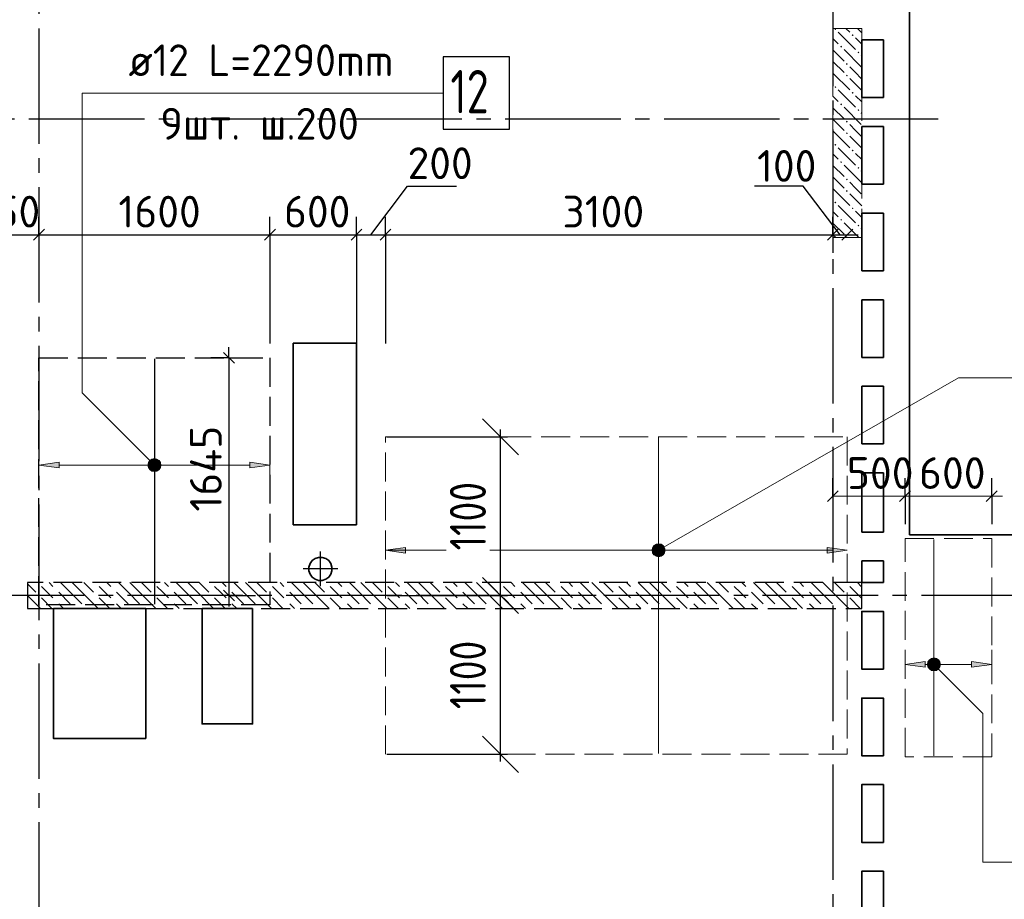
# Model space of a CAD drawing. Header units: millimetres. Extents: x 40580 to 1930067, y -240640 to 81020.
# Tile 338 of 656: x 1005636 to 1012458, y -210084 to -203990. Entities that reach past the tile are written whole.
import ezdxf

# ---------------------------------------------------------------- set-up
doc = ezdxf.new("R2010")
doc.units = ezdxf.units.MM
for name, pattern in [('______2', [270, 200, -70]), ('______5', [1100, 800, -100, 100, -100]), ('CENTER', [2, 1.25, -0.25, 0.25, -0.25])]:
    doc.linetypes.add(name, pattern=pattern)
for name, color, linetype, lineweight in [('Standard', 7, 'Continuous', 25), ('ДОП Верх по Х', 7, 'Continuous', 25), ('ЖБ Перекрытие верхний уровень', 7, 'Continuous', 35), ('ОСИ', 7, 'CENTER', 15), ('Позиционная метка номер позиции', 7, 'Continuous', 13), ('Примечания', 7, 'Continuous', 13)]:
    doc.layers.add(name, color=color, linetype=linetype, lineweight=lineweight)
doc.layers.add('ЖБ Пилон', color=7, linetype='______2', lineweight=13, true_color=0xa0a0a0)
doc.layers.add('ЖБ Стена верхний уровень', color=7, linetype='______2', true_color=0x656565)
doc.layers.add('Тонкие', color=7, linetype='Continuous')
doc.styles.add('GOST 2.304', font='isocpeur.ttf', dxfattribs={"width": 0.8})
doc.styles.add('GOST 2.304-81', font='txt')
doc.styles.add('ISOCPEUR', font='isocpeur.ttf')
doc.dimstyles.new('СПДС', dxfattribs={"dimscale": 125, "dimtxt": 250, "dimasz": 250, "dimexe": 50, "dimexo": 10, "dimgap": 100, "dimtad": 1, "dimdec": 0, "dimtxsty": 'GOST 2.304-81', "dimblk": 'OBLIQUE', "dimcen": 250, "dimdle": 50, "dimadec": 0, "dimazin": 2, "dimtfac": 0.75, "dimtdec": 0, "dimtmove": 1, "dimatfit": 3, "dimfxl": 1, "dimtfill": 1, "dimtolj": 1, "dimarcsym": 1})

# ---------------------------------------------------------------- blocks, each defined once
blk = doc.blocks.new('_OBLIQUE')
at = {"color": 0, "linetype": 'ByBlock'}
blk.add_line((-0.5, -0.5), (0.5, 0.5), dxfattribs=at)
blk = doc.blocks.new('*D18322')
at = {"layer": 'Defpoints', "color": 0}
for p in [(1008170.1, -206879.6), (1008966.6, -206879.6), (1009640.9, -207979.6)]:
    blk.add_point(p, dxfattribs=at)
at = {"layer": 'Тонкие', "color": 0, "lineweight": -2}
for p, q in [((1008180.1, -206879.6), (1009016.6, -206879.6)), ((1008966.6, -208029.6), (1008966.6, -206829.6)), ((1009630.9, -207979.6), (1008916.6, -207979.6))]:
    blk.add_line(p, q, dxfattribs=at)
at = {"layer": 'Тонкие', "color": 0, "lineweight": -2, "xscale": 250, "yscale": 250, "zscale": 250}
for p, rotation in [((1008966.6, -206879.6), 90), ((1008966.6, -207979.6), 270)]:
    blk.add_blockref('_OBLIQUE', p, dxfattribs=dict(at, rotation=rotation))
at = {"layer": 'Тонкие', "color": 0, "insert": (1008741.6, -207429.6), "char_height": 250, "attachment_point": 5, "rotation": 90, "style": 'GOST 2.304', "bg_fill": 3, "box_fill_scale": 1.1, "bg_fill_color": 256, "bg_fill_true_color": 13158600, "bg_fill_transparency": 0}
blk.add_mtext('\\A1;1100', dxfattribs=at)
blk = doc.blocks.new('*D18323')
at = {"layer": 'Defpoints', "color": 0}
for p in [(1008170.1, -207979.6), (1008966.6, -207979.6), (1008170.1, -209079.6)]:
    blk.add_point(p, dxfattribs=at)
at = {"layer": 'Тонкие', "color": 0, "lineweight": -2}
for p, q in [((1008180.1, -207979.6), (1009016.6, -207979.6)), ((1008966.6, -209129.6), (1008966.6, -207929.6)), ((1008180.1, -209079.6), (1009016.6, -209079.6))]:
    blk.add_line(p, q, dxfattribs=at)
at = {"layer": 'Тонкие', "color": 0, "lineweight": -2, "xscale": 250, "yscale": 250, "zscale": 250}
for p, rotation in [((1008966.6, -207979.6), 90), ((1008966.6, -209079.6), 270)]:
    blk.add_blockref('_OBLIQUE', p, dxfattribs=dict(at, rotation=rotation))
at = {"layer": 'Тонкие', "color": 0, "insert": (1008741.6, -208529.6), "char_height": 250, "attachment_point": 5, "rotation": 90, "style": 'GOST 2.304', "bg_fill": 3, "box_fill_scale": 1.1, "bg_fill_color": 256, "bg_fill_true_color": 13158600, "bg_fill_transparency": 0}
blk.add_mtext('\\A1;1100', dxfattribs=at)

msp = doc.modelspace()

# ---------------------------------------------------------------- hatches: boundary and pattern name
at = {"layer": 'ДОП Верх по Х', "linetype": 'Continuous', "lineweight": 13, "transparency": 33554687}
for points in [[(1005910.1, -207095.6), (1005770.1, -207075.6), (1005910.1, -207055.6)], [(1008310.1, -207685.6), (1008170.1, -207665.6), (1008310.1, -207645.6)], [(1011910.1, -208476.4), (1011770.1, -208456.4), (1011910.1, -208436.4)]]:
    msp.add_hatch(color=7, dxfattribs=at).paths.add_polyline_path(points, flags=16)
for points in [[(1006537.9, -207094.3), (1006537.9, -207056.8), (1006532.6, -207075.6)], [(1006537.9, -207056.8), (1006551.4, -207107.8), (1006551.4, -207043.3)], [(1006537.9, -207056.8), (1006537.9, -207094.3), (1006551.4, -207107.8)], [(1006551.4, -207043.3), (1006570.1, -207113.1), (1006570.1, -207038.1)], [(1006551.4, -207043.3), (1006551.4, -207107.8), (1006570.1, -207113.1)], [(1006570.1, -207038.1), (1006570.1, -207113.1), (1006588.9, -207107.8)], [(1006570.1, -207038.1), (1006588.9, -207107.8), (1006588.9, -207043.3)], [(1006588.9, -207043.3), (1006588.9, -207107.8), (1006602.4, -207094.3)], [(1006588.9, -207043.3), (1006602.4, -207094.3), (1006602.4, -207056.8)], [(1006602.4, -207056.8), (1006602.4, -207094.3), (1006607.6, -207075.6)], [(1007230.1, -207095.6), (1007370.1, -207075.6), (1007230.1, -207055.6)], [(1010030, -207646.8), (1010043.5, -207697.8), (1010043.5, -207633.3)], [(1010043.5, -207633.3), (1010062.3, -207703.1), (1010062.3, -207628.1)], [(1010043.5, -207633.3), (1010043.5, -207697.8), (1010062.3, -207703.1)], [(1010062.3, -207628.1), (1010062.3, -207703.1), (1010081, -207697.8)], [(1010062.3, -207628.1), (1010081, -207697.8), (1010081, -207633.3)], [(1010081, -207633.3), (1010081, -207697.8), (1010094.5, -207684.3)], [(1010081, -207633.3), (1010094.5, -207684.3), (1010094.5, -207646.8)], [(1010030, -207684.3), (1010030, -207646.8), (1010024.8, -207665.6)], [(1010030, -207646.8), (1010030, -207684.3), (1010043.5, -207697.8)], [(1010094.5, -207646.8), (1010094.5, -207684.3), (1010099.8, -207665.6)], [(1011230.1, -207685.6), (1011370.1, -207665.6), (1011230.1, -207645.6)], [(1011937.9, -208475.1), (1011937.9, -208437.6), (1011932.6, -208456.4)], [(1011937.9, -208437.6), (1011951.4, -208488.6), (1011951.4, -208424.1)], [(1011937.9, -208437.6), (1011937.9, -208475.1), (1011951.4, -208488.6)], [(1011951.4, -208424.1), (1011970.1, -208493.9), (1011970.1, -208418.9)], [(1011951.4, -208424.1), (1011951.4, -208488.6), (1011970.1, -208493.9)], [(1011970.1, -208418.9), (1011970.1, -208493.9), (1011988.9, -208488.6)], [(1011970.1, -208418.9), (1011988.9, -208488.6), (1011988.9, -208424.1)], [(1011988.9, -208424.1), (1011988.9, -208488.6), (1012002.4, -208475.1)], [(1011988.9, -208424.1), (1012002.4, -208475.1), (1012002.4, -208437.6)], [(1012002.4, -208437.6), (1012002.4, -208475.1), (1012007.6, -208456.4)], [(1012230.1, -208476.4), (1012370.1, -208456.4), (1012230.1, -208436.4)]]:
    msp.add_hatch(color=7, dxfattribs=at).paths.add_polyline_path(points)
at = {"layer": 'ЖБ Пилон', "linetype": 'Continuous', "lineweight": -3, "transparency": 33554687}
for points in [[(1011280.6, -204056.5), (1011287.1, -204050), (1011293.6, -204056.5), (1011287.1, -204063)], [(1011400.6, -204096.5), (1011407.1, -204090), (1011413.6, -204096.5), (1011407.1, -204103)], [(1011320.6, -204176.5), (1011327.1, -204170), (1011333.6, -204176.5), (1011327.1, -204183)], [(1011440.6, -204216.5), (1011447.1, -204210), (1011453.6, -204216.5), (1011447.1, -204223)], [(1011360.6, -204296.5), (1011367.1, -204290), (1011373.6, -204296.5), (1011367.1, -204303)], [(1011360.6, -204376.5), (1011367.1, -204370), (1011373.6, -204376.5), (1011367.1, -204383)], [(1011280.6, -204456.5), (1011287.1, -204450), (1011293.6, -204456.5), (1011287.1, -204463)], [(1011400.6, -204496.5), (1011407.1, -204490), (1011413.6, -204496.5), (1011407.1, -204503)], [(1011320.6, -204576.5), (1011327.1, -204570), (1011333.6, -204576.5), (1011327.1, -204583)], [(1011440.6, -204616.5), (1011447.1, -204610), (1011453.6, -204616.5), (1011447.1, -204623)], [(1011360.6, -204696.5), (1011367.1, -204690), (1011373.6, -204696.5), (1011367.1, -204703)], [(1011360.6, -204776.5), (1011367.1, -204770), (1011373.6, -204776.5), (1011367.1, -204783)], [(1011280.6, -204856.5), (1011287.1, -204850), (1011293.6, -204856.5), (1011287.1, -204863)], [(1011400.6, -204896.5), (1011407.1, -204890), (1011413.6, -204896.5), (1011407.1, -204903)], [(1011320.6, -204976.5), (1011327.1, -204970), (1011333.6, -204976.5), (1011327.1, -204983)], [(1011440.6, -205016.5), (1011447.1, -205010), (1011453.6, -205016.5), (1011447.1, -205023)], [(1011360.6, -205096.5), (1011367.1, -205090), (1011373.6, -205096.5), (1011367.1, -205103)], [(1011360.6, -205176.5), (1011367.1, -205170), (1011373.6, -205176.5), (1011367.1, -205183)], [(1011280.6, -205256.5), (1011287.1, -205250), (1011293.6, -205256.5), (1011287.1, -205263)], [(1011400.6, -205296.5), (1011407.1, -205290), (1011413.6, -205296.5), (1011407.1, -205303)], [(1011320.6, -205376.5), (1011327.1, -205370), (1011333.6, -205376.5), (1011327.1, -205383)], [(1011440.6, -205416.5), (1011447.1, -205410), (1011453.6, -205416.5), (1011447.1, -205423)], [(1011360.6, -205496.5), (1011367.1, -205490), (1011373.6, -205496.5), (1011370.5, -205499.6), (1011363.7, -205499.6)]]:
    msp.add_hatch(color=7, dxfattribs=at).paths.add_polyline_path(points, flags=16)
at = {"layer": 'Позиционная метка номер позиции', "linetype": 'Continuous', "lineweight": 13, "transparency": 33554687}
for points in [[(1006538.3, -207107.4), (1006581.6, -207032.3), (1006526.9, -207087)], [(1006526.9, -207087), (1006581.6, -207032.3), (1006558.7, -207032.3)], [(1006526.9, -207087), (1006558.7, -207032.3), (1006526.9, -207064.1)], [(1006526.9, -207064.1), (1006558.7, -207032.3), (1006538.3, -207043.8)], [(1006538.3, -207107.4), (1006602, -207043.8), (1006581.6, -207032.3)], [(1006558.7, -207118.8), (1006602, -207043.8), (1006538.3, -207107.4)], [(1006558.7, -207118.8), (1006613.4, -207064.1), (1006602, -207043.8)], [(1006581.6, -207118.8), (1006613.4, -207064.1), (1006558.7, -207118.8)], [(1006581.6, -207118.8), (1006613.4, -207087), (1006613.4, -207064.1)], [(1006613.4, -207087), (1006581.6, -207118.8), (1006602, -207107.4)], [(1010094.1, -207697.4), (1010030.4, -207633.7), (1010019, -207654.1)], [(1010105.5, -207677), (1010050.8, -207622.3), (1010030.4, -207633.7)], [(1010105.5, -207677), (1010030.4, -207633.7), (1010094.1, -207697.4)], [(1010105.5, -207654.1), (1010073.7, -207622.3), (1010050.8, -207622.3)], [(1010105.5, -207654.1), (1010050.8, -207622.3), (1010105.5, -207677)], [(1010073.7, -207622.3), (1010105.5, -207654.1), (1010094.1, -207633.7)], [(1010094.1, -207697.4), (1010019, -207654.1), (1010073.7, -207708.8)], [(1010073.7, -207708.8), (1010019, -207654.1), (1010019, -207677)], [(1010073.7, -207708.8), (1010019, -207677), (1010050.8, -207708.8)], [(1010050.8, -207708.8), (1010019, -207677), (1010030.4, -207697.4)], [(1011926.9, -208444.9), (1011958.7, -208413.1), (1011938.3, -208424.5)], [(1011958.7, -208413.1), (1011926.9, -208444.9), (1011926.9, -208467.8)], [(1011958.7, -208413.1), (1011926.9, -208467.8), (1011981.6, -208413.1)], [(1011981.6, -208413.1), (1011926.9, -208467.8), (1011938.3, -208488.2)], [(1011981.6, -208413.1), (1011938.3, -208488.2), (1012002, -208424.5)], [(1012002, -208424.5), (1011938.3, -208488.2), (1011958.7, -208499.6)], [(1012002, -208424.5), (1011958.7, -208499.6), (1012013.4, -208444.9)], [(1012013.4, -208444.9), (1011958.7, -208499.6), (1011981.6, -208499.6)], [(1012013.4, -208444.9), (1011981.6, -208499.6), (1012013.4, -208467.8)], [(1012013.4, -208467.8), (1011981.6, -208499.6), (1012002, -208488.2)]]:
    msp.add_hatch(color=7, dxfattribs=at).paths.add_polyline_path(points)

# ---------------------------------------------------------------- linework, layer by layer
at = {"layer": 'Standard', "color": 7, "linetype": 'Continuous', "lineweight": -3, "transparency": 33554687}
for p, q in [((1008068.2, -205479.6), (1008323.1, -205144.2)), ((1008323.1, -205144.2), (1008662.1, -205144.2)), ((1011065.3, -205144.2), (1010726.2, -205144.2)), ((1011320.1, -205479.6), (1011065.3, -205144.2)), ((1005220.1, -205479.6), (1005770.1, -205479.6)), ((1005770.1, -205479.6), (1007370.1, -205479.6)), ((1007370.1, -205479.6), (1007970.1, -205479.6)), ((1007970.1, -205479.6), (1010370.1, -205479.6)), ((1010370.1, -205479.6), (1011270.1, -205479.6)), ((1011270.1, -205479.6), (1011370.1, -205479.6)), ((1011370.1, -205479.6), (1011445.1, -205479.6)), ((1007086.2, -206332.6), (1007086.2, -206257.6)), ((1007086.2, -207979.6), (1007086.2, -208054.6))]:
    msp.add_line(p, q, dxfattribs=at)
at = {"layer": 'Standard', "color": 251, "linetype": 'Continuous', "lineweight": -3, "true_color": 0x656565, "transparency": 33554687}
for p, q in [((1005770.1, -205479.6), (1005770.1, -205354.6)), ((1007370.1, -205479.6), (1007370.1, -205354.6)), ((1007970.1, -205479.6), (1007970.1, -205354.6)), ((1008170.1, -205479.6), (1008170.1, -205354.6)), ((1011270.1, -205479.6), (1011270.1, -205354.6)), ((1005770.1, -205479.6), (1005770.1, -205604.6)), ((1005770.1, -205479.6), (1005770.1, -205479.6)), ((1007370.1, -205479.6), (1007370.1, -205604.6)), ((1007370.1, -205479.6), (1007370.1, -206232.6)), ((1007970.1, -205479.6), (1007970.1, -205604.6)), ((1007970.1, -205479.6), (1007970.1, -206232.6)), ((1008170.1, -205479.6), (1008170.1, -205604.6)), ((1008170.1, -205479.6), (1008170.1, -206232.6)), ((1011270.1, -205479.6), (1011270.1, -205604.6)), ((1011270.1, -205479.6), (1011270.1, -205479.6)), ((1007086.2, -206332.6), (1006961.2, -206332.6)), ((1007086.2, -206332.6), (1007211.2, -206332.6)), ((1007086.2, -206332.6), (1007270.1, -206332.6)), ((1011270.1, -207290.8), (1011270.1, -207165.8)), ((1011770.1, -207290.8), (1011770.1, -207165.8)), ((1012370.1, -207290.8), (1012370.1, -207165.8)), ((1011270.1, -207290.8), (1011270.1, -207415.8)), ((1011270.1, -207290.8), (1011270.1, -207484.6)), ((1011770.1, -207290.8), (1011770.1, -207415.8)), ((1011770.1, -207290.8), (1011770.1, -207484.6)), ((1012370.1, -207290.8), (1012370.1, -207415.8)), ((1012370.1, -207290.8), (1012370.1, -207484.6)), ((1007086.2, -207979.6), (1006961.2, -207979.6)), ((1007086.2, -207979.6), (1007211.2, -207979.6)), ((1007086.2, -207979.6), (1007270.1, -207979.6)), ((1008596.2, -207979.6), (1008471.2, -207979.6)), ((1008596.2, -207979.6), (1008721.2, -207979.6)), ((1008596.2, -207979.6), (1008780.1, -207979.6))]:
    msp.add_line(p, q, dxfattribs=at)
at = {"layer": 'Standard', "color": 7, "linetype": 'Continuous', "lineweight": 25, "transparency": 33554687}
for p, q in [((1005732.6, -205517.1), (1005807.6, -205442.1)), ((1007332.6, -205517.1), (1007407.6, -205442.1)), ((1007932.6, -205517.1), (1008007.6, -205442.1)), ((1008132.6, -205517.1), (1008207.6, -205442.1)), ((1011232.6, -205517.1), (1011307.6, -205442.1)), ((1011332.6, -205517.1), (1011407.6, -205442.1)), ((1007048.7, -206295.1), (1007123.7, -206370.2)), ((1011232.6, -207328.3), (1011307.6, -207253.3)), ((1011732.6, -207328.3), (1011807.6, -207253.3)), ((1012332.6, -207328.3), (1012407.6, -207253.3)), ((1007048.7, -207942.1), (1007123.7, -208017.1))]:
    msp.add_line(p, q, dxfattribs=at)
at = {"layer": 'Standard', "color": 7, "linetype": 'Continuous', "lineweight": 13, "transparency": 33554687}
for p, q in [((1011270.1, -207290.8), (1011770.1, -207290.8)), ((1011770.1, -207290.8), (1012370.1, -207290.8)), ((1012370.1, -207290.8), (1012445.1, -207290.8))]:
    msp.add_line(p, q, dxfattribs=at)
at = {"layer": 'Standard', "color": 8, "linetype": '______5', "lineweight": -3, "transparency": 33554687}
for p, q in [((1007720.1, -207914.2), (1007720.1, -207675.1)), ((1007839.6, -207794.6), (1007600.6, -207794.6))]:
    msp.add_line(p, q, dxfattribs=at)
at = {"layer": 'Standard', "color": 7, "linetype": 'Continuous', "lineweight": -3, "transparency": 33554687}
msp.add_lwpolyline([(1007086.2, -206332.6), (1007086.2, -207479.3), (1007086.2, -207479.3), (1007086.2, -207979.6)], dxfattribs=at)
at = {"layer": 'ДОП Верх по Х', "color": 7, "linetype": 'Continuous', "lineweight": 13, "transparency": 33554687}
msp.add_line((1006370.1, -204498.1), (1008456.1, -204498.1), dxfattribs=at)
at = {"layer": 'ДОП Верх по Х', "color": 7, "linetype": 'Continuous', "lineweight": -3, "transparency": 33554687}
msp.add_line((1006570.1, -206338.6), (1006570.1, -208038.6), dxfattribs=at)
at = {"layer": 'ДОП Верх по Х', "color": 7, "linetype": 'Continuous', "lineweight": 18, "transparency": 33554687}
for p, q in [((1010062.3, -206885.6), (1010062.3, -209073.6)), ((1011970.1, -209090.6), (1011970.1, -207590.6))]:
    msp.add_line(p, q, dxfattribs=at)
at = {"layer": 'ДОП Верх по Х', "color": 251, "linetype": 'Continuous', "lineweight": 13, "true_color": 0x494949, "transparency": 33554687}
for p, q in [((1005770.1, -207075.6), (1005770.1, -206975.6)), ((1007370.1, -207075.6), (1007370.1, -206975.6)), ((1005770.1, -207075.6), (1005910.1, -207055.6)), ((1005910.1, -207095.6), (1005770.1, -207075.6)), ((1005770.1, -207075.6), (1005770.1, -207175.6)), ((1005770.1, -207075.6), (1005770.1, -207075.6)), ((1005910.1, -207055.6), (1005910.1, -207095.6)), ((1005910.1, -207075.6), (1006540.1, -207075.6)), ((1006570.1, -207038.1), (1006570.1, -207038.1)), ((1006600.1, -207075.6), (1007230.1, -207075.6)), ((1007370.1, -207075.6), (1007230.1, -207055.6)), ((1007230.1, -207055.6), (1007230.1, -207095.6)), ((1007230.1, -207095.6), (1007370.1, -207075.6)), ((1007370.1, -207075.6), (1007370.1, -207175.6)), ((1007370.1, -207075.6), (1007370.1, -207075.6)), ((1006570.1, -207113.1), (1006570.1, -207113.1)), ((1010062.3, -207628.1), (1010062.3, -207628.1)), ((1008170.1, -207665.6), (1008310.1, -207645.6)), ((1008310.1, -207685.6), (1008170.1, -207665.6)), ((1008170.1, -207665.6), (1011272.2, -207665.6)), ((1008310.1, -207645.6), (1008310.1, -207685.6)), ((1010062.3, -207703.1), (1010062.3, -207703.1)), ((1011370.1, -207665.6), (1011230.1, -207645.6)), ((1011230.1, -207645.6), (1011230.1, -207685.6)), ((1011230.1, -207685.6), (1011370.1, -207665.6)), ((1012370.1, -208456.4), (1012370.1, -208356.4)), ((1011770.1, -208456.4), (1011910.1, -208436.4)), ((1011910.1, -208476.4), (1011770.1, -208456.4)), ((1011910.1, -208436.4), (1011910.1, -208476.4)), ((1011910.1, -208456.4), (1011940.1, -208456.4)), ((1011970.1, -208418.9), (1011970.1, -208418.9)), ((1012000.1, -208456.4), (1012230.1, -208456.4)), ((1012370.1, -208456.4), (1012230.1, -208436.4)), ((1012230.1, -208436.4), (1012230.1, -208476.4)), ((1012230.1, -208476.4), (1012370.1, -208456.4)), ((1012370.1, -208456.4), (1012370.1, -208556.4)), ((1012370.1, -208456.4), (1012370.1, -208456.4)), ((1011970.1, -208493.9), (1011970.1, -208493.9))]:
    msp.add_line(p, q, dxfattribs=at)
at = {"layer": 'ДОП Верх по Х', "color": 7, "linetype": 'Continuous', "lineweight": 25, "transparency": 33554687}
msp.add_lwpolyline([(1008570.1, -204748.1), (1009030.1, -204748.1), (1009030.1, -204248.1), (1008570.1, -204248.1), (1008570.1, -204748.1)], dxfattribs=at)
at = {"layer": 'ДОП Верх по Х', "color": 251, "linetype": 'Continuous', "lineweight": 13, "true_color": 0x494949, "transparency": 33554687}
for centre in [(1006570.1, -207075.6), (1010062.3, -207665.6), (1011970.1, -208456.4)]:
    msp.add_circle(centre, 37.5, dxfattribs=at)
at = {"layer": 'ЖБ Перекрытие верхний уровень', "transparency": 33554687}
for p, q in [((1011800.1, -207559.6), (1011800.1, -200949.6)), ((1011470.1, -204529.6), (1011470.1, -204129.6)), ((1011470.1, -204129.6), (1011620.1, -204129.6)), ((1011620.1, -204129.6), (1011620.1, -204529.6)), ((1011620.1, -204529.6), (1011470.1, -204529.6)), ((1011470.1, -204729.6), (1011620.1, -204729.6)), ((1011470.1, -205129.6), (1011470.1, -204729.6)), ((1011620.1, -204729.6), (1011620.1, -205129.6)), ((1011620.1, -205129.6), (1011470.1, -205129.6)), ((1011470.1, -205729.6), (1011470.1, -205329.6)), ((1011470.1, -205329.6), (1011620.1, -205329.6)), ((1011620.1, -205329.6), (1011620.1, -205729.6)), ((1011620.1, -205729.6), (1011470.1, -205729.6)), ((1011470.1, -205929.6), (1011620.1, -205929.6)), ((1011470.1, -206329.6), (1011470.1, -205929.6)), ((1011620.1, -205929.6), (1011620.1, -206329.6)), ((1007970.1, -206229.9), (1007530.1, -206229.9)), ((1007530.1, -206229.9), (1007530.1, -207489.9)), ((1007970.1, -207489.9), (1007970.1, -206229.9)), ((1011620.1, -206329.6), (1011470.1, -206329.6)), ((1011470.1, -206529.6), (1011620.1, -206529.6)), ((1011470.1, -206929.6), (1011470.1, -206529.6)), ((1011620.1, -206529.6), (1011620.1, -206929.6)), ((1011620.1, -206929.6), (1011470.1, -206929.6)), ((1011470.1, -207129.6), (1011620.1, -207129.6)), ((1011470.1, -207539.6), (1011470.1, -207129.6)), ((1011620.1, -207129.6), (1011620.1, -207539.6)), ((1007530.1, -207489.9), (1007870.1, -207489.9)), ((1007870.1, -207489.9), (1007970.1, -207489.9)), ((1011620.1, -207539.6), (1011470.1, -207539.6)), ((1007648.3, -207758), (1007640.5, -207782)), ((1007663.1, -207737.6), (1007648.3, -207758)), ((1007683.5, -207722.8), (1007663.1, -207737.6)), ((1007707.5, -207715), (1007683.5, -207722.8)), ((1007732.8, -207715), (1007707.5, -207715)), ((1007756.8, -207722.8), (1007732.8, -207715)), ((1007777.2, -207737.6), (1007756.8, -207722.8)), ((1007792, -207758), (1007777.2, -207737.6)), ((1007799.8, -207782), (1007792, -207758)), ((1011470.1, -207889.6), (1011470.1, -207739.6)), ((1011470.1, -207739.6), (1011620.1, -207739.6)), ((1011620.1, -207739.6), (1011620.1, -207889.6)), ((1007640.5, -207782), (1007640.5, -207807.3)), ((1007640.5, -207807.3), (1007648.3, -207831.3)), ((1007648.3, -207831.3), (1007663.1, -207851.7)), ((1007777.2, -207851.7), (1007792, -207831.3)), ((1007792, -207831.3), (1007799.8, -207807.3)), ((1007799.8, -207807.3), (1007799.8, -207782)), ((1007663.1, -207851.7), (1007683.5, -207866.5)), ((1007683.5, -207866.5), (1007707.5, -207874.3)), ((1007707.5, -207874.3), (1007732.8, -207874.3)), ((1007732.8, -207874.3), (1007756.8, -207866.5)), ((1007756.8, -207866.5), (1007777.2, -207851.7)), ((1011620.1, -207889.6), (1011470.1, -207889.6))]:
    msp.add_line(p, q, dxfattribs=at)
at = {"layer": 'ЖБ Перекрытие верхний уровень', "transparency": 33554687, "extrusion": (0, 0, -1)}
msp.add_lwpolyline([(-1011800.1, -216239.6), (-1013220.1, -216239.6), (-1013220.1, -207559.6), (-1011800.1, -207559.6)], dxfattribs=at)
at = {"layer": 'ЖБ Перекрытие верхний уровень', "transparency": 33554687}
for points in [[(1006510.1, -208069.6), (1005870.1, -208069.6), (1005870.1, -208969.6), (1006510.1, -208969.6)], [(1011620.1, -208489.7), (1011620.1, -208089.7), (1011470.1, -208089.7), (1011470.1, -208489.7)], [(1011620.1, -209089.7), (1011620.1, -208689.7), (1011470.1, -208689.7), (1011470.1, -209089.7)], [(1011620.1, -209689.7), (1011620.1, -209289.7), (1011470.1, -209289.7), (1011470.1, -209689.7)], [(1011620.1, -209889.7), (1011620.1, -210289.7), (1011470.1, -210289.7), (1011470.1, -209889.7)]]:
    msp.add_lwpolyline(points, close=True, dxfattribs=at)
at = {"layer": 'ЖБ Перекрытие верхний уровень', "transparency": 33554687, "extrusion": (0, 0, -1)}
msp.add_lwpolyline([(-1007250.1, -208069.6), (-1007250.1, -208869.6), (-1006900.1, -208869.6), (-1006900.1, -208069.6)], close=True, dxfattribs=at)
at = {"layer": 'ЖБ Пилон', "color": 253, "linetype": '______2', "lineweight": 13, "true_color": 0xa0a0a0, "transparency": 33554687}
for p, q in [((1011470.1, -204049.6), (1011270.1, -204049.6)), ((1011270.1, -204049.6), (1011270.1, -205499.6)), ((1011470.1, -205499.6), (1011470.1, -204049.6)), ((1011270.1, -205499.6), (1011470.1, -205499.6))]:
    msp.add_line(p, q, dxfattribs=at)
at = {"layer": 'ЖБ Пилон', "color": 9, "linetype": 'Continuous', "lineweight": -3, "true_color": 0xc7c7c7, "transparency": 33554687}
for p, q in [((1011307.1, -204076.5), (1011427.1, -204196.5)), ((1011360.2, -204049.6), (1011387.1, -204076.5)), ((1011440.2, -204049.6), (1011470.1, -204079.6)), ((1011307.1, -204156.5), (1011270.1, -204119.5)), ((1011427.1, -204116.5), (1011470.1, -204159.5)), ((1011270.1, -204199.6), (1011347.1, -204276.5)), ((1011347.1, -204196.5), (1011467.1, -204316.5)), ((1011270.1, -204279.6), (1011347.1, -204356.5)), ((1011470.1, -204239.5), (1011467.1, -204236.5)), ((1011270.1, -204359.5), (1011387.1, -204476.5)), ((1011427.1, -204356.5), (1011387.1, -204316.5)), ((1011467.1, -204396.5), (1011427.1, -204356.5)), ((1011387.1, -204396.5), (1011470.1, -204479.6)), ((1011307.1, -204476.5), (1011427.1, -204596.5)), ((1011307.1, -204556.5), (1011270.1, -204519.5)), ((1011427.1, -204516.5), (1011470.1, -204559.5)), ((1011270.1, -204599.6), (1011347.1, -204676.5)), ((1011347.1, -204596.5), (1011467.1, -204716.5)), ((1011470.1, -204639.5), (1011467.1, -204636.5)), ((1011270.1, -204679.6), (1011347.1, -204756.5)), ((1011270.1, -204759.5), (1011387.1, -204876.5)), ((1011427.1, -204756.5), (1011387.1, -204716.5)), ((1011467.1, -204796.5), (1011427.1, -204756.5)), ((1011387.1, -204796.5), (1011470.1, -204879.6)), ((1011307.1, -204876.5), (1011427.1, -204996.5)), ((1011307.1, -204956.5), (1011270.1, -204919.5)), ((1011427.1, -204916.5), (1011470.1, -204959.5)), ((1011270.1, -204999.6), (1011347.1, -205076.5)), ((1011347.1, -204996.5), (1011467.1, -205116.5)), ((1011470.1, -205039.5), (1011467.1, -205036.5)), ((1011270.1, -205079.6), (1011347.1, -205156.5)), ((1011270.1, -205159.5), (1011387.1, -205276.5)), ((1011427.1, -205156.5), (1011387.1, -205116.5)), ((1011467.1, -205196.5), (1011427.1, -205156.5)), ((1011387.1, -205196.5), (1011470.1, -205279.6)), ((1011307.1, -205356.5), (1011270.1, -205319.5)), ((1011307.1, -205276.5), (1011427.1, -205396.5)), ((1011427.1, -205316.5), (1011470.1, -205359.5)), ((1011270.1, -205399.6), (1011347.1, -205476.5)), ((1011347.1, -205396.5), (1011450.2, -205499.6)), ((1011470.1, -205439.5), (1011467.1, -205436.5)), ((1011270.1, -205479.6), (1011290.2, -205499.6))]:
    msp.add_line(p, q, dxfattribs=at)
at = {"layer": 'ЖБ Стена верхний уровень', "color": 251, "linetype": '______2', "lineweight": -3, "true_color": 0x656565, "transparency": 33554687}
for p, q in [((1011470.1, -207889.6), (1005690.1, -207889.6)), ((1005690.1, -207889.6), (1005690.1, -208069.6)), ((1011470.1, -208069.6), (1011470.1, -207889.6)), ((1005690.1, -208069.6), (1011470.1, -208069.6))]:
    msp.add_line(p, q, dxfattribs=at)
at = {"layer": 'ЖБ Стена верхний уровень', "color": 9, "linetype": 'Continuous', "lineweight": -3, "true_color": 0xc7c7c7, "transparency": 33554687}
for p, q in [((1005690.1, -207899.6), (1005747.1, -207956.5)), ((1005840.2, -207889.6), (1005867.1, -207916.5)), ((1005987.1, -207956.5), (1005920.2, -207889.6)), ((1006000.2, -207889.6), (1006067.1, -207956.5)), ((1006080.2, -207889.6), (1006147.1, -207956.5)), ((1006240.2, -207889.6), (1006267.1, -207916.5)), ((1006387.1, -207956.5), (1006320.2, -207889.6)), ((1006400.2, -207889.6), (1006467.1, -207956.5)), ((1006480.2, -207889.6), (1006547.1, -207956.5)), ((1006640.2, -207889.6), (1006667.1, -207916.5)), ((1006787.1, -207956.5), (1006720.2, -207889.6)), ((1006800.2, -207889.6), (1006867.1, -207956.5)), ((1006880.2, -207889.6), (1006947.1, -207956.5)), ((1007040.2, -207889.6), (1007067.1, -207916.5)), ((1007187.1, -207956.5), (1007120.2, -207889.6)), ((1007200.2, -207889.6), (1007267.1, -207956.5)), ((1007280.2, -207889.6), (1007347.1, -207956.5)), ((1007440.2, -207889.6), (1007467.1, -207916.5)), ((1007587.1, -207956.5), (1007520.2, -207889.6)), ((1007600.2, -207889.6), (1007667.1, -207956.5)), ((1007680.2, -207889.6), (1007747.1, -207956.5)), ((1007840.2, -207889.6), (1007867.1, -207916.5)), ((1007987.1, -207956.5), (1007920.2, -207889.6)), ((1008000.2, -207889.6), (1008067.1, -207956.5)), ((1008080.2, -207889.6), (1008147.1, -207956.5)), ((1008240.2, -207889.6), (1008267.1, -207916.5)), ((1008387.1, -207956.5), (1008320.2, -207889.6)), ((1008400.2, -207889.6), (1008467.1, -207956.5)), ((1008480.2, -207889.6), (1008547.1, -207956.5)), ((1008640.2, -207889.6), (1008667.1, -207916.5)), ((1008787.1, -207956.5), (1008720.2, -207889.6)), ((1008800.2, -207889.6), (1008867.1, -207956.5)), ((1008880.2, -207889.6), (1008947.1, -207956.5)), ((1009040.2, -207889.6), (1009067.1, -207916.5)), ((1009187.1, -207956.5), (1009120.2, -207889.6)), ((1009200.2, -207889.6), (1009267.1, -207956.5)), ((1009280.2, -207889.6), (1009347.1, -207956.5)), ((1009440.2, -207889.6), (1009467.1, -207916.5)), ((1009587.1, -207956.5), (1009520.2, -207889.6)), ((1009600.2, -207889.6), (1009667.1, -207956.5)), ((1009680.2, -207889.6), (1009747.1, -207956.5)), ((1009840.2, -207889.6), (1009867.1, -207916.5)), ((1009987.1, -207956.5), (1009920.2, -207889.6)), ((1010000.2, -207889.6), (1010067.1, -207956.5)), ((1010080.2, -207889.6), (1010147.1, -207956.5)), ((1010240.2, -207889.6), (1010267.1, -207916.5)), ((1010387.1, -207956.5), (1010320.2, -207889.6)), ((1010400.2, -207889.6), (1010467.1, -207956.5)), ((1010480.2, -207889.6), (1010547.1, -207956.5)), ((1010640.2, -207889.6), (1010667.1, -207916.5)), ((1010787.1, -207956.5), (1010720.2, -207889.6)), ((1010800.2, -207889.6), (1010867.1, -207956.5)), ((1010880.2, -207889.6), (1010947.1, -207956.5)), ((1011040.2, -207889.6), (1011067.1, -207916.5)), ((1011187.1, -207956.5), (1011120.2, -207889.6)), ((1011200.2, -207889.6), (1011267.1, -207956.5)), ((1011280.2, -207889.6), (1011347.1, -207956.5)), ((1011440.2, -207889.6), (1011467.1, -207916.5)), ((1005690.1, -207979.6), (1005780.2, -208069.6)), ((1005827.1, -207956.5), (1005787.1, -207916.5)), ((1005867.1, -207996.5), (1005827.1, -207956.5)), ((1005907.1, -207956.5), (1005987.1, -208036.5)), ((1005987.1, -207956.5), (1006067.1, -208036.5)), ((1006067.1, -207956.5), (1006180.2, -208069.6)), ((1006227.1, -207956.5), (1006187.1, -207916.5)), ((1006267.1, -207996.5), (1006227.1, -207956.5)), ((1006307.1, -207956.5), (1006387.1, -208036.5)), ((1006387.1, -207956.5), (1006467.1, -208036.5)), ((1006467.1, -207956.5), (1006580.2, -208069.6)), ((1006627.1, -207956.5), (1006587.1, -207916.5)), ((1006667.1, -207996.5), (1006627.1, -207956.5)), ((1006707.1, -207956.5), (1006787.1, -208036.5)), ((1006787.1, -207956.5), (1006867.1, -208036.5)), ((1006867.1, -207956.5), (1006980.2, -208069.6)), ((1007027.1, -207956.5), (1006987.1, -207916.5)), ((1007067.1, -207996.5), (1007027.1, -207956.5)), ((1007107.1, -207956.5), (1007187.1, -208036.5)), ((1007187.1, -207956.5), (1007267.1, -208036.5)), ((1007267.1, -207956.5), (1007380.2, -208069.6)), ((1007427.1, -207956.5), (1007387.1, -207916.5)), ((1007467.1, -207996.5), (1007427.1, -207956.5)), ((1007507.1, -207956.5), (1007587.1, -208036.5)), ((1007587.1, -207956.5), (1007667.1, -208036.5)), ((1007667.1, -207956.5), (1007780.2, -208069.6)), ((1007827.1, -207956.5), (1007787.1, -207916.5)), ((1007867.1, -207996.5), (1007827.1, -207956.5)), ((1007907.1, -207956.5), (1007987.1, -208036.5)), ((1007987.1, -207956.5), (1008067.1, -208036.5)), ((1008067.1, -207956.5), (1008180.2, -208069.6)), ((1008227.1, -207956.5), (1008187.1, -207916.5)), ((1008267.1, -207996.5), (1008227.1, -207956.5)), ((1008307.1, -207956.5), (1008387.1, -208036.5)), ((1008387.1, -207956.5), (1008467.1, -208036.5)), ((1008467.1, -207956.5), (1008580.2, -208069.6)), ((1008627.1, -207956.5), (1008587.1, -207916.5)), ((1008667.1, -207996.5), (1008627.1, -207956.5)), ((1008707.1, -207956.5), (1008787.1, -208036.5)), ((1008787.1, -207956.5), (1008867.1, -208036.5)), ((1008867.1, -207956.5), (1008980.2, -208069.6)), ((1009027.1, -207956.5), (1008987.1, -207916.5)), ((1009067.1, -207996.5), (1009027.1, -207956.5)), ((1009107.1, -207956.5), (1009187.1, -208036.5)), ((1009187.1, -207956.5), (1009267.1, -208036.5)), ((1009267.1, -207956.5), (1009380.2, -208069.6)), ((1009427.1, -207956.5), (1009387.1, -207916.5)), ((1009467.1, -207996.5), (1009427.1, -207956.5)), ((1009507.1, -207956.5), (1009587.1, -208036.5)), ((1009587.1, -207956.5), (1009667.1, -208036.5)), ((1009667.1, -207956.5), (1009780.2, -208069.6)), ((1009827.1, -207956.5), (1009787.1, -207916.5)), ((1009867.1, -207996.5), (1009827.1, -207956.5)), ((1009907.1, -207956.5), (1009987.1, -208036.5)), ((1009987.1, -207956.5), (1010067.1, -208036.5)), ((1010067.1, -207956.5), (1010180.2, -208069.6)), ((1010227.1, -207956.5), (1010187.1, -207916.5)), ((1010267.1, -207996.5), (1010227.1, -207956.5)), ((1010307.1, -207956.5), (1010387.1, -208036.5)), ((1010387.1, -207956.5), (1010467.1, -208036.5)), ((1010467.1, -207956.5), (1010580.2, -208069.6)), ((1010627.1, -207956.5), (1010587.1, -207916.5)), ((1010667.1, -207996.5), (1010627.1, -207956.5)), ((1010707.1, -207956.5), (1010787.1, -208036.5)), ((1010787.1, -207956.5), (1010867.1, -208036.5)), ((1010867.1, -207956.5), (1010980.2, -208069.6)), ((1011027.1, -207956.5), (1010987.1, -207916.5)), ((1011067.1, -207996.5), (1011027.1, -207956.5)), ((1011107.1, -207956.5), (1011187.1, -208036.5)), ((1011187.1, -207956.5), (1011267.1, -208036.5)), ((1011267.1, -207956.5), (1011380.2, -208069.6)), ((1011427.1, -207956.5), (1011387.1, -207916.5)), ((1011467.1, -207996.5), (1011427.1, -207956.5)), ((1005787.1, -207996.5), (1005860.2, -208069.6)), ((1005907.1, -208036.5), (1005940.2, -208069.6)), ((1006187.1, -207996.5), (1006260.2, -208069.6)), ((1006307.1, -208036.5), (1006340.2, -208069.6)), ((1006587.1, -207996.5), (1006660.2, -208069.6)), ((1006707.1, -208036.5), (1006740.2, -208069.6)), ((1006987.1, -207996.5), (1007060.2, -208069.6)), ((1007107.1, -208036.5), (1007140.2, -208069.6)), ((1007387.1, -207996.5), (1007460.2, -208069.6)), ((1007507.1, -208036.5), (1007540.2, -208069.6)), ((1007787.1, -207996.5), (1007860.2, -208069.6)), ((1007907.1, -208036.5), (1007940.2, -208069.6)), ((1008187.1, -207996.5), (1008260.2, -208069.6)), ((1008307.1, -208036.5), (1008340.2, -208069.6)), ((1008587.1, -207996.5), (1008660.2, -208069.6)), ((1008707.1, -208036.5), (1008740.2, -208069.6)), ((1008987.1, -207996.5), (1009060.2, -208069.6)), ((1009107.1, -208036.5), (1009140.2, -208069.6)), ((1009387.1, -207996.5), (1009460.2, -208069.6)), ((1009507.1, -208036.5), (1009540.2, -208069.6)), ((1009787.1, -207996.5), (1009860.2, -208069.6)), ((1009907.1, -208036.5), (1009940.2, -208069.6)), ((1010187.1, -207996.5), (1010260.2, -208069.6)), ((1010307.1, -208036.5), (1010340.2, -208069.6)), ((1010587.1, -207996.5), (1010660.2, -208069.6)), ((1010707.1, -208036.5), (1010740.2, -208069.6)), ((1010987.1, -207996.5), (1011060.2, -208069.6)), ((1011107.1, -208036.5), (1011140.2, -208069.6)), ((1011387.1, -207996.5), (1011460.2, -208069.6))]:
    msp.add_line(p, q, dxfattribs=at)
at = {"layer": 'ОСИ', "color": 8, "linetype": '______5', "lineweight": -3, "transparency": 33554687}
for p, q in [((1011270.1, -200349.6), (1011270.1, -224519.7)), ((1005770.1, -200749.6), (1005770.1, -224519.7)), ((1012000.1, -204679.6), (993046.1, -204679.6)), ((1013783.1, -207979.6), (993046.1, -207979.6))]:
    msp.add_line(p, q, dxfattribs=at)
at = {"layer": 'Позиционная метка номер позиции', "color": 7, "linetype": 'Continuous', "lineweight": 13, "transparency": 33554687}
for p, q in [((1006538.3, -207043.8), (1006538.3, -207043.8)), ((1006602, -207043.8), (1006602, -207043.8)), ((1006538.3, -207107.4), (1006538.3, -207107.4)), ((1006602, -207107.4), (1006602, -207107.4)), ((1010030.4, -207633.7), (1010030.4, -207633.7)), ((1010094.1, -207633.7), (1010094.1, -207633.7)), ((1010030.4, -207697.4), (1010030.4, -207697.4)), ((1010094.1, -207697.4), (1010094.1, -207697.4)), ((1011938.3, -208424.5), (1011938.3, -208424.5)), ((1012002, -208424.5), (1012002, -208424.5)), ((1011938.3, -208488.2), (1011938.3, -208488.2)), ((1012002, -208488.2), (1012002, -208488.2))]:
    msp.add_line(p, q, dxfattribs=at)
for points in [[(1006570.1, -207075.6), (1006070.1, -206575.6), (1006070.1, -204498.1), (1008570.1, -204498.1)], [(1010062.3, -207665.6), (1012140.7, -206470.1), (1012140.7, -206470.1), (1014640.7, -206470.1)], [(1011970.1, -208456.4), (1012309.6, -208795.8), (1012309.6, -209826.6), (1016158.1, -209826.6)]]:
    msp.add_lwpolyline(points, dxfattribs=at)
for centre in [(1006570.1, -207075.6), (1010062.3, -207665.6), (1011970.1, -208456.4)]:
    msp.add_circle(centre, 45, dxfattribs=at)
at = {"layer": 'Примечания', "color": 7, "linetype": '______2', "lineweight": -3, "transparency": 33554687}
for p, q in [((1005770.1, -206332.6), (1007370.1, -206332.6)), ((1005770.1, -208044.6), (1005770.1, -206332.6)), ((1007370.1, -206332.6), (1007370.1, -208044.6)), ((1007370.1, -208044.6), (1005770.1, -208044.6))]:
    msp.add_line(p, q, dxfattribs=at)
at = {"layer": 'Примечания', "color": 7, "linetype": '______2', "lineweight": 18, "transparency": 33554687}
for p, q in [((1008170.1, -206879.6), (1011370.1, -206879.6)), ((1008170.1, -209079.6), (1008170.1, -206879.6)), ((1011370.1, -206879.6), (1011370.1, -209079.6)), ((1011770.1, -207584.6), (1012370.1, -207584.6)), ((1011770.1, -209096.6), (1011770.1, -207584.6)), ((1012370.1, -207584.6), (1012370.1, -209096.6)), ((1011370.1, -209079.6), (1008170.1, -209079.6)), ((1012370.1, -209096.6), (1011770.1, -209096.6))]:
    msp.add_line(p, q, dxfattribs=at)

# ---------------------------------------------------------------- texts
at = {"layer": 'Standard', "color": 7, "linetype": 'Continuous', "lineweight": 25, "transparency": 33554687, "char_height": 220, "attachment_point": 7, "style": 'ISOCPEUR'}
for s, insert, width in [('200', (1008323.1, -205094.2), 391.317), ('100', (1010744.5, -205112.8), 531.973), ('550', (1005307.5, -205429.6), 500.814), ('1600', (1006319.9, -205429.6), 625.735), ('600', (1007466.8, -205429.6), 531.967), ('3100', (1009396.3, -205429.6), 672.622), ('500', (1011366.8, -207240.8), 531.967), ('600', (1011866.8, -207240.8), 531.967)]:
    msp.add_mtext(s, dxfattribs=dict(at, insert=insert, width=width))
at = {"layer": 'Standard', "color": 7, "linetype": 'Continuous', "lineweight": 25, "transparency": 33554687, "insert": (1007036.2, -207398.5), "char_height": 220, "width": 610.171, "attachment_point": 7, "rotation": 90, "style": 'ISOCPEUR'}
msp.add_mtext('1645', dxfattribs=at)
at = {"layer": 'ДОП Верх по Х', "color": 7, "linetype": 'Continuous', "lineweight": 13, "transparency": 33554687, "attachment_point": 7, "style": 'ISOCPEUR'}
for s, insert, char_height, width in [('\\W0.96;ø12 L=2290mm ', (1006390.1, -204380.7), 220, 2152.018), ('\\W0.75;12', (1008620.1, -204638.1), 300, 472.649), ('\\W0.97;9шт. ш.200 ', (1006610.1, -204820.7), 220, 1713.203)]:
    msp.add_mtext(s, dxfattribs=dict(at, insert=insert, char_height=char_height, width=width))

# ---------------------------------------------------------------- next in the draw order: dimensions: what is measured, and where the dimension line sits
at = {"layer": 'Тонкие'}
dim = msp.add_linear_dim(base=(1008966.6, -206879.6), p1=(1009640.9, -207979.6), p2=(1008170.1, -206879.6), angle=90, dimstyle='СПДС', override={"dimscale": 1, "dimtxsty": 'GOST 2.304'}, dxfattribs=at)
dim.commit()
dim.dimension.update_dxf_attribs({"geometry": '*D18322', "text_midpoint": (1008741.6, -207429.6)})

# ---------------------------------------------------------------- next in the draw order: dimensions: what is measured, and where the dimension line sits
dim = msp.add_linear_dim(base=(1008966.6, -207979.6), p1=(1008170.1, -209079.6), p2=(1008170.1, -207979.6), angle=90, text='1100', dimstyle='СПДС', override={"dimscale": 1, "dimtxsty": 'GOST 2.304'}, dxfattribs=at)
dim.commit()
dim.dimension.update_dxf_attribs({"geometry": '*D18323', "text_midpoint": (1008741.6, -208529.6)})

doc.saveas('drawing.dxf')
